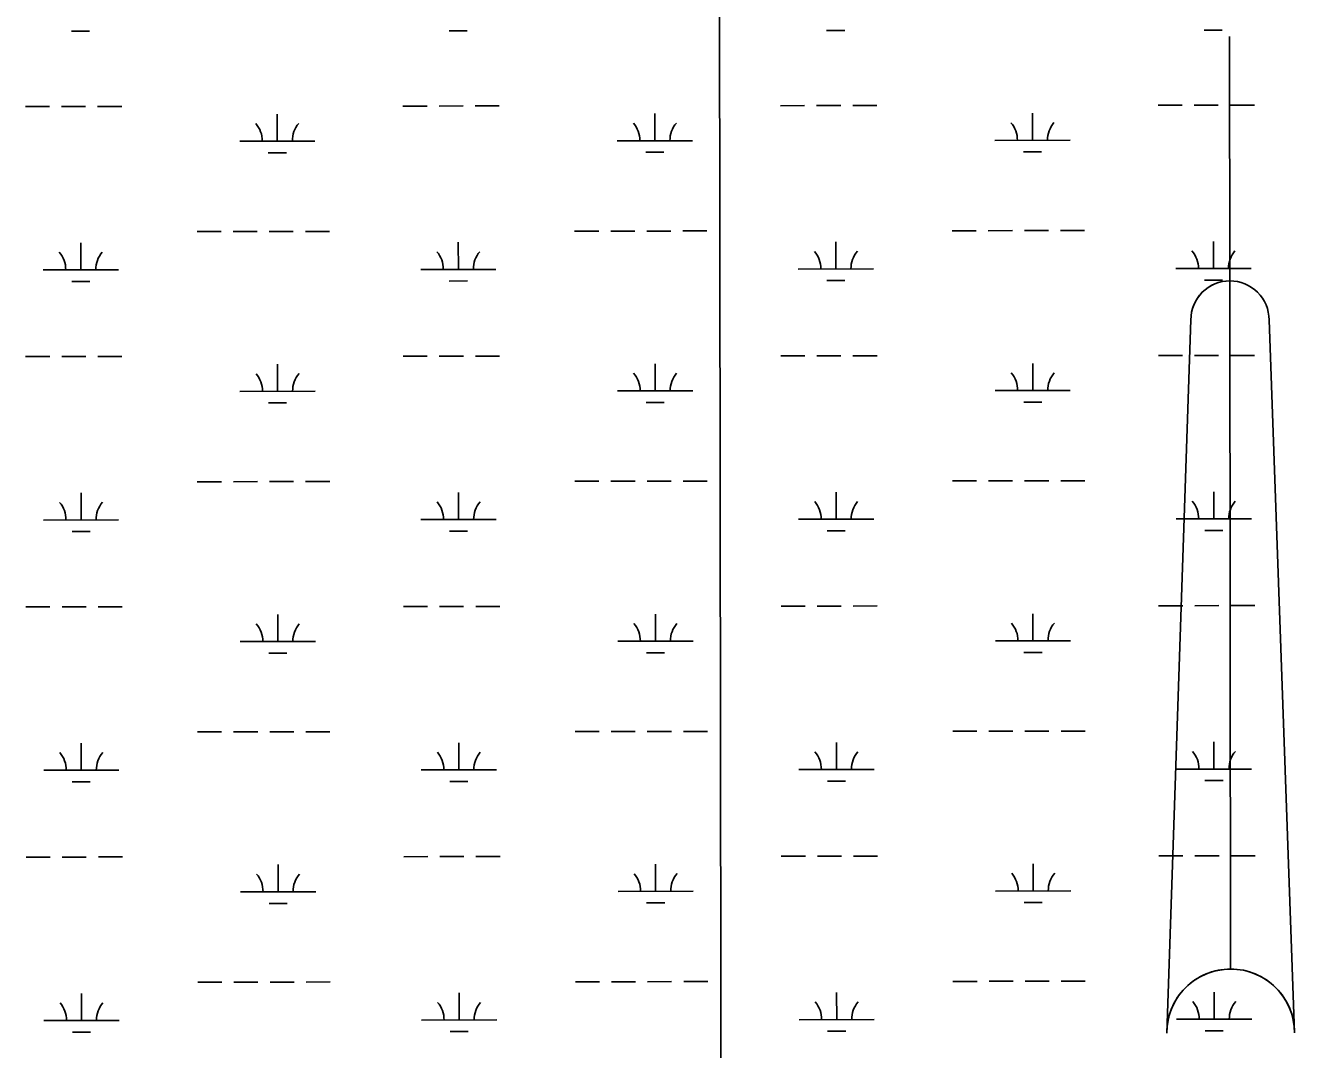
# Model space of a CAD drawing. Extents: x 3297753 to 3335611, y 652252 to 677623.
# Drawn here: x 3327230 to 3328917, y 666812 to 668174 of the extents above; entities that cross this region are included whole.
import ezdxf

# ---------------------------------------------------------------- set-up
doc = ezdxf.new("R2010")
doc.units = 0
for name, color, linetype in [('V-ANNO-SYMB', 7, 'Continuous'), ('V-GRID-MAJR', 7, 'Continuous'), ('V-WETL-SWMP', 7, 'Continuous')]:
    doc.layers.add(name, color=color, linetype=linetype)

msp = doc.modelspace()

# ---------------------------------------------------------------- linework, layer by layer
at = {"layer": 'V-ANNO-SYMB'}
for p, q in [((3328830.971370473, 667833.902457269), (3328830.640664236, 668158.9022890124)), ((3328830.971370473, 667833.902457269), (3328831.902435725, 666918.9029309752)), ((3328830.971370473, 667833.902457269), (3328831.902435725, 666918.9029309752)), ((3328746.987972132, 666833.8164815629), (3328779.0243103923, 667781.849571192)), ((3328779.02431141, 667781.8485711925), (3328746.9889721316, 666833.8164825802)), ((3328916.98988412, 666833.9894683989), (3328883.02425655, 667781.955397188))]:
    msp.add_line(p, q, dxfattribs=at)
for centre, radius, start, end in [((3328831.0239515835, 667781.9024836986), 51.9999998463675, 90.05498724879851, 180.0582928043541), ((3328831.0246153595, 667781.902484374), 51.99999984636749, 90.06161628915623, 180.05831073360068), ((3328831.0246153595, 667781.902484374), 51.99999984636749, 0.05831073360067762, 90.06161628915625), ((3328831.9884335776, 666833.9029744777), 85.000000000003, 90.0582928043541, 180.0582928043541), ((3328831.9894226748, 666833.9029754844), 85.00000000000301, 90.0583107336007, 180.0583107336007), ((3328831.9894226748, 666833.9029754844), 85.00000000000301, 0.05831073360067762, 90.05831073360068), ((3328831.9894226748, 666833.9029754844), 85.00000000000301, 0.0583107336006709, 90.05831073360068)]:
    msp.add_arc(centre, radius, start, end, dxfattribs=at)
at = {"layer": 'V-GRID-MAJR'}
msp.add_spline([(3328166.3170000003, 657657.375), (3328162.353, 660686.162), (3328154.418, 666747.577), (3328146.483, 672809.018), (3328142.5130000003, 675841.658)], degree=3, dxfattribs=at)
at = {"layer": 'V-WETL-SWMP'}
for p, q in [((3327793.0011265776, 668166.3538024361), (3327817.001113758, 668166.378223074)), ((3328294.9088585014, 668166.8645071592), (3328318.908845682, 668166.8889277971)), ((3328796.8165904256, 668167.3752118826), (3328820.8165776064, 668167.3996325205)), ((3327291.0933946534, 668165.8430977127), (3327315.093381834, 668165.8675183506)), ((3327229.7871904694, 668065.7796785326), (3327261.7871733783, 668065.8122393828)), ((3327277.7871648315, 668065.828519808), (3327309.7871477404, 668065.8610806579)), ((3327325.7871391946, 668065.877361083), (3327357.787122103, 668065.909921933)), ((3327731.694922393, 668066.2903832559), (3327763.694905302, 668066.3229441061)), ((3327779.6948967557, 668066.3392245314), (3327811.6948796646, 668066.3717853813)), ((3327827.6948711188, 668066.3880658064), (3327859.6948540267, 668066.4206266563)), ((3328233.602654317, 668066.8010879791), (3328265.6026372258, 668066.8336488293)), ((3328281.6026286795, 668066.8499292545), (3328313.602611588, 668066.8824901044)), ((3328329.602603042, 668066.8987705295), (3328361.6025859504, 668066.9313313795)), ((3328735.510386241, 668067.3117927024), (3328767.51036915, 668067.3443535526)), ((3328783.510360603, 668067.3606339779), (3328815.510343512, 668067.3931948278)), ((3328831.5103349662, 668067.4094752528), (3328863.5103178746, 668067.4420361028)), ((3327564.678259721, 668019.6904214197), (3327564.641625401, 668055.6903979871)), ((3328066.5859916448, 668020.2011261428), (3328066.549357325, 668056.2011027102)), ((3328568.493723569, 668020.711830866), (3328568.4570892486, 668056.7118074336)), ((3327514.6782864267, 668019.6395450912), (3327614.6782330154, 668019.7412977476)), ((3328016.5860183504, 668020.1502498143), (3328116.585964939, 668020.2520024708)), ((3328518.4937502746, 668020.6609545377), (3328618.4936968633, 668020.7627071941)), ((3327552.6939690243, 668004.247221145), (3327576.6939562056, 668004.2716417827)), ((3328054.6017009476, 668004.757925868), (3328078.6016881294, 668004.7823465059)), ((3328556.509432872, 668005.2686305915), (3328580.5094200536, 668005.2930512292)), ((3327457.9565034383, 667899.5107829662), (3327489.956486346, 667899.5433438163)), ((3327505.9564778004, 667899.5596242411), (3327537.9564607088, 667899.5921850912)), ((3327553.9564521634, 667899.6084655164), (3327585.956435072, 667899.6410263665)), ((3327601.9564265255, 667899.6573067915), (3327633.9564094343, 667899.6898676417)), ((3327959.864235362, 667900.0214876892), (3327991.8642182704, 667900.0540485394)), ((3328007.8642097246, 667900.0703289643), (3328039.864192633, 667900.1028898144)), ((3328055.8641840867, 667900.1191702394), (3328087.864166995, 667900.1517310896)), ((3328103.864158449, 667900.1680115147), (3328135.864141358, 667900.2005723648)), ((3328461.7719672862, 667900.5321924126), (3328493.7719501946, 667900.5647532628)), ((3328509.7719416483, 667900.5810336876), (3328541.7719245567, 667900.6135945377)), ((3328557.771916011, 667900.6298749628), (3328589.7718989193, 667900.662435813)), ((3328605.7718903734, 667900.678716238), (3328637.771873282, 667900.7112770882)), ((3327303.416222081, 667848.6115145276), (3327303.379587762, 667884.6114910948)), ((3327805.3239540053, 667849.1222192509), (3327805.287319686, 667885.1221958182)), ((3328307.2316859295, 667849.6329239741), (3328307.1950516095, 667885.6329005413)), ((3328809.139417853, 667850.1436286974), (3328809.1027835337, 667886.1436052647)), ((3327253.416248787, 667848.5606381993), (3327353.416195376, 667848.6623908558)), ((3327755.323980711, 667849.0713429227), (3327855.3239273, 667849.1730955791)), ((3328257.231712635, 667849.5820476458), (3328357.231659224, 667849.6838003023)), ((3328759.1394445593, 667850.0927523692), (3328859.1393911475, 667850.1945050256)), ((3327291.4319313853, 667833.1683142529), (3327315.4319185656, 667833.1927348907)), ((3327793.339663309, 667833.6790189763), (3327817.33965049, 667833.703439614)), ((3328295.2473952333, 667834.1897236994), (3328319.247382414, 667834.2141443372)), ((3328797.1551271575, 667834.7004284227), (3328821.155114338, 667834.7248490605)), ((3327230.125727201, 667733.1048950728), (3327262.1257101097, 667733.1374559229)), ((3327278.1257015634, 667733.1537363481), (3327310.1256844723, 667733.1862971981)), ((3327326.1256759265, 667733.2025776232), (3327358.1256588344, 667733.2351384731)), ((3327732.033459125, 667733.6155997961), (3327764.033442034, 667733.6481606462)), ((3327780.0334334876, 667733.6644410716), (3327812.033416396, 667733.6970019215)), ((3327828.03340785, 667733.7132823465), (3327860.0333907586, 667733.7458431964)), ((3328233.941191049, 667734.1263045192), (3328265.941173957, 667734.1588653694)), ((3328281.941165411, 667734.1751457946), (3328313.9411483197, 667734.2077066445)), ((3328329.941139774, 667734.2239870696), (3328361.9411226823, 667734.2565479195)), ((3328735.8489229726, 667734.6370092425), (3328767.8489058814, 667734.6695700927)), ((3328783.848897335, 667734.685850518), (3328815.848880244, 667734.7184113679)), ((3328831.848871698, 667734.734691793), (3328863.848854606, 667734.7672526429)), ((3327565.0167964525, 667687.0156379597), (3327564.980162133, 667723.0156145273)), ((3328066.9245283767, 667687.5263426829), (3328066.8878940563, 667723.5263192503)), ((3328568.832260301, 667688.0370474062), (3328568.7956259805, 667724.0370239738)), ((3327515.016823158, 667686.9647616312), (3327615.016769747, 667687.0665142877)), ((3328016.9245550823, 667687.4754663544), (3328116.924501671, 667687.5772190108)), ((3328518.8322870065, 667687.9861710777), (3328618.832233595, 667688.0879237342)), ((3327553.032505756, 667671.572437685), (3327577.032492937, 667671.5968583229)), ((3328054.9402376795, 667672.0831424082), (3328078.9402248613, 667672.107563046)), ((3328556.8479696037, 667672.5938471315), (3328580.8479567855, 667672.6182677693)), ((3327458.2950401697, 667566.8359995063), (3327490.295023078, 667566.8685603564)), ((3327506.2950145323, 667566.8848407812), (3327538.29499744, 667566.9174016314)), ((3327554.294988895, 667566.9336820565), (3327586.294971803, 667566.9662429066)), ((3327602.2949632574, 667566.9825233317), (3327634.294946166, 667567.0150841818)), ((3327960.202772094, 667567.3467042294), (3327992.2027550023, 667567.3792650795)), ((3328008.202746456, 667567.3955455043), (3328040.2027293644, 667567.4281063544)), ((3328056.2027208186, 667567.4443867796), (3328088.202703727, 667567.4769476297)), ((3328104.202695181, 667567.4932280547), (3328136.2026780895, 667567.5257889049)), ((3328462.1105040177, 667567.8574089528), (3328494.110486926, 667567.8899698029)), ((3328510.11047838, 667567.9062502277), (3328542.1104612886, 667567.9388110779)), ((3328558.110452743, 667567.9550915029), (3328590.1104356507, 667567.987652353)), ((3328606.110427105, 667568.0039327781), (3328638.1104100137, 667568.0364936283)), ((3327303.754758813, 667515.9367310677), (3327303.7181244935, 667551.936707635)), ((3327805.662490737, 667516.447435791), (3327805.6258564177, 667552.4474123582)), ((3328307.570222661, 667516.9581405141), (3328307.5335883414, 667552.9581170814)), ((3328809.477954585, 667517.4688452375), (3328809.441320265, 667553.4688218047)), ((3327253.7547855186, 667515.8858547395), (3327353.7547321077, 667515.9876073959)), ((3327755.662517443, 667516.3965594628), (3327855.662464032, 667516.4983121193)), ((3328257.570249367, 667516.907264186), (3328357.570195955, 667517.0090168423)), ((3328759.477981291, 667517.4179689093), (3328859.4779278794, 667517.5197215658)), ((3327291.7704681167, 667500.493530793), (3327315.7704552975, 667500.5179514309)), ((3327793.678200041, 667501.0042355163), (3327817.6781872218, 667501.0286561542)), ((3328295.585931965, 667501.5149402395), (3328319.5859191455, 667501.5393608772)), ((3328797.493663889, 667502.0256449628), (3328821.4936510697, 667502.0500656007)), ((3327230.464263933, 667400.430111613), (3327262.4642468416, 667400.4626724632)), ((3327278.4642382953, 667400.4789528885), (3327310.4642212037, 667400.5115137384)), ((3327326.464212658, 667400.5277941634), (3327358.4641955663, 667400.5603550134)), ((3327565.3553331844, 667354.3408545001), (3327565.3186988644, 667390.3408310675)), ((3327732.371995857, 667400.9408163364), (3327764.3719787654, 667400.9733771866)), ((3327780.371970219, 667400.9896576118), (3327812.371953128, 667401.0222184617)), ((3327828.371944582, 667401.0384988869), (3327860.3719274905, 667401.0710597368)), ((3328067.2630651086, 667354.8515592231), (3328067.226430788, 667390.8515357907)), ((3328234.2797277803, 667401.4515210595), (3328266.279710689, 667401.4840819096)), ((3328282.279702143, 667401.500362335), (3328314.2796850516, 667401.5329231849)), ((3328330.279676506, 667401.5492036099), (3328362.2796594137, 667401.5817644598)), ((3328569.1707970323, 667355.3622639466), (3328569.1341627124, 667391.362240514)), ((3328736.1874597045, 667401.9622257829), (3328768.1874426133, 667401.9947866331)), ((3328784.187434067, 667402.0110670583), (3328816.1874169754, 667402.0436279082)), ((3328832.1874084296, 667402.0599083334), (3328864.187391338, 667402.0924691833)), ((3327515.35535989, 667354.2899781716), (3327615.3553064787, 667354.3917308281)), ((3328017.2630918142, 667354.8006828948), (3328117.2630384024, 667354.9024355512)), ((3328055.2787744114, 667339.4083589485), (3328079.278761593, 667339.4327795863)), ((3328519.170823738, 667355.3113876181), (3328619.1707703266, 667355.4131402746)), ((3328557.186506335, 667339.9190636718), (3328581.186493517, 667339.9434843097)), ((3327553.3710424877, 667338.8976542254), (3327577.371029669, 667338.9220748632)), ((3327458.6335769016, 667234.1612160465), (3327490.6335598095, 667234.1937768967)), ((3327506.6335512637, 667234.2100573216), (3327538.633534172, 667234.2426181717)), ((3327554.6335256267, 667234.2588985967), (3327586.633508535, 667234.2914594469)), ((3327602.6334999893, 667234.307739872), (3327634.6334828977, 667234.3403007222)), ((3327960.5413088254, 667234.6719207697), (3327992.5412917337, 667234.7044816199)), ((3328008.541283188, 667234.7207620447), (3328040.5412660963, 667234.7533228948)), ((3328056.5412575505, 667234.7696033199), (3328088.5412404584, 667234.8021641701)), ((3328104.5412319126, 667234.8184445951), (3328136.5412148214, 667234.8510054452)), ((3328462.4490407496, 667235.182625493), (3328494.449023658, 667235.2151863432)), ((3328510.449015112, 667235.2314667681), (3328542.44899802, 667235.2640276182)), ((3328558.448989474, 667235.2803080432), (3328590.4489723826, 667235.3128688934)), ((3328606.4489638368, 667235.3291493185), (3328638.4489467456, 667235.3617101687)), ((3327304.093295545, 667183.261947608), (3327304.0566612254, 667219.2619241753)), ((3327806.0010274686, 667183.7726523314), (3327805.9643931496, 667219.7726288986)), ((3328307.908759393, 667184.2833570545), (3328307.872125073, 667220.2833336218)), ((3328809.816491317, 667184.7940617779), (3328809.779856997, 667220.7940383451)), ((3327254.0933222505, 667183.2110712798), (3327354.0932688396, 667183.3128239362)), ((3327756.0010541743, 667183.7217760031), (3327856.0010007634, 667183.8235286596)), ((3328257.9087860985, 667184.2324807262), (3328357.908732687, 667184.3342333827)), ((3328759.8165180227, 667184.7431854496), (3328859.8164646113, 667184.844938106)), ((3327292.1090048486, 667167.8187473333), (3327316.1089920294, 667167.8431679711)), ((3327794.0167367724, 667168.3294520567), (3327818.016723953, 667168.3538726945)), ((3328295.9244686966, 667168.8401567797), (3328319.9244558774, 667168.8645774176)), ((3328797.832200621, 667169.3508615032), (3328821.8321878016, 667169.375282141)), ((3328784.5259707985, 667069.3362835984), (3328816.5259537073, 667069.3688444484)), ((3328832.5259451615, 667069.3851248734), (3328864.52592807, 667069.4176857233)), ((3327230.8028006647, 667067.7553281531), (3327262.802783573, 667067.7878890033)), ((3327278.8027750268, 667067.8041694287), (3327310.8027579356, 667067.8367302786)), ((3327326.80274939, 667067.8530107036), (3327358.802732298, 667067.8855715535)), ((3327565.6938699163, 667021.6660710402), (3327565.6572355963, 667057.6660476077)), ((3327732.7105325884, 667068.2660328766), (3327764.7105154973, 667068.2985937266)), ((3327780.710506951, 667068.314874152), (3327812.71048986, 667068.3474350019)), ((3327828.710481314, 667068.3637154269), (3327860.710464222, 667068.3962762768)), ((3328067.60160184, 667022.1767757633), (3328067.5649675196, 667058.1767523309)), ((3328234.618264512, 667068.7767375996), (3328266.618247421, 667068.8092984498)), ((3328282.6182388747, 667068.825578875), (3328314.618221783, 667068.8581397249)), ((3328330.6182132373, 667068.8744201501), (3328362.6181961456, 667068.906981)), ((3328569.509333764, 667022.6874804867), (3328569.472699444, 667058.6874570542)), ((3328736.5259964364, 667069.2874423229), (3328768.5259793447, 667069.3200031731)), ((3327515.693896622, 667021.6151947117), (3327615.69384321, 667021.7169473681)), ((3328017.6016285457, 667022.1258994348), (3328117.6015751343, 667022.2276520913)), ((3328519.50936047, 667022.6366041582), (3328619.5093070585, 667022.7383568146)), ((3327553.7095792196, 667006.2228707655), (3327577.7095664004, 667006.2472914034)), ((3328055.617311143, 667006.7335754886), (3328079.6172983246, 667006.7579961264)), ((3328557.525043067, 667007.244280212), (3328581.525030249, 667007.2687008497)), ((3327458.972113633, 666901.4864325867), (3327490.9720965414, 666901.5189934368)), ((3327506.9720879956, 666901.5352738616), (3327538.972070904, 666901.5678347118)), ((3327554.9720623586, 666901.5841151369), (3327586.9720452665, 666901.616675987)), ((3327602.9720367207, 666901.632956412), (3327634.9720196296, 666901.6655172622)), ((3327960.8798455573, 666901.9971373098), (3327992.8798284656, 666902.0296981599)), ((3328008.87981992, 666902.0459785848), (3328040.8798028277, 666902.0785394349)), ((3328056.879794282, 666902.09481986), (3328088.8797771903, 666902.1273807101)), ((3328104.8797686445, 666902.1436611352), (3328136.8797515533, 666902.1762219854)), ((3328462.7875774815, 666902.5078420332), (3328494.7875603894, 666902.5404028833)), ((3328510.7875518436, 666902.5566833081), (3328542.787534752, 666902.5892441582)), ((3328558.787526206, 666902.6055245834), (3328590.7875091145, 666902.6380854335)), ((3328606.7875005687, 666902.6543658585), (3328638.787483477, 666902.6869267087)), ((3327304.4318322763, 666850.5871641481), (3327304.3951979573, 666886.5871407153)), ((3327806.3395642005, 666851.0978688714), (3327806.302929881, 666887.0978454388)), ((3328308.2472961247, 666851.6085735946), (3328308.210661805, 666887.6085501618)), ((3328810.1550280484, 666852.1192783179), (3328810.118393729, 666888.1192548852)), ((3327254.431858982, 666850.5362878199), (3327354.431805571, 666850.6380404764)), ((3327756.339590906, 666851.0469925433), (3327856.3395374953, 666851.1487451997)), ((3328258.2473228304, 666851.5576972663), (3328358.2472694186, 666851.6594499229)), ((3328760.155054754, 666852.0684019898), (3328860.1550013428, 666852.1701546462)), ((3327292.44754158, 666835.1439638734), (3327316.447528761, 666835.1683845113)), ((3327794.3552735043, 666835.6546685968), (3327818.355260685, 666835.6790892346)), ((3328296.2630054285, 666836.1653733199), (3328320.2629926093, 666836.1897939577)), ((3328798.170737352, 666836.6760780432), (3328822.170724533, 666836.700498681))]:
    msp.add_line(p, q, dxfattribs=at)
for centre, radius, start, end in [((3327509.4348699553, 668020.1090131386), 35.24628790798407, 359.28648001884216, 40.83013835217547), ((3327619.9206831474, 668020.2214354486), 35.246287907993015, 139.28647683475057, 180.8301351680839), ((3328011.3426018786, 668020.6197178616), 35.24628790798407, 359.28648001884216, 40.83013835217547), ((3328121.8284150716, 668020.7321401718), 35.246287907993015, 139.28647683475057, 180.8301351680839), ((3328513.250333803, 668021.1304225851), 35.24628790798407, 359.28648001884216, 40.83013835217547), ((3328623.736146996, 668021.2428448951), 35.246287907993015, 139.28647683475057, 180.8301351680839), ((3327248.172832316, 667849.0301062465), 35.24628790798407, 359.28648001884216, 40.83013835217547), ((3327358.658645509, 667849.1425285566), 35.246287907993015, 139.28647683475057, 180.8301351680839), ((3327750.08056424, 667849.5408109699), 35.24628790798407, 359.28648001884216, 40.83013835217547), ((3327860.566377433, 667849.6532332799), 35.246287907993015, 139.28647683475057, 180.8301351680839), ((3328251.9882961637, 667850.051515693), 35.24628790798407, 359.28648001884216, 40.83013835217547), ((3328362.4741093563, 667850.1639380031), 35.246287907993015, 139.28647683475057, 180.8301351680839), ((3328753.8960280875, 667850.5622204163), 35.24628790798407, 359.28648001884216, 40.83013835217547), ((3328864.3818412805, 667850.6746427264), 35.246287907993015, 139.28647683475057, 180.8301351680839), ((3327509.7734066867, 667687.4342296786), 35.24628790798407, 359.28648001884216, 40.83013835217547), ((3327620.2592198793, 667687.5466519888), 35.246287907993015, 139.28647683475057, 180.8301351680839), ((3328011.6811386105, 667687.9449344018), 35.24628790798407, 359.28648001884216, 40.83013835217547), ((3328122.1669518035, 667688.0573567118), 35.246287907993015, 139.28647683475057, 180.8301351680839), ((3328513.5888705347, 667688.4556391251), 35.24628790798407, 359.28648001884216, 40.83013835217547), ((3328624.074683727, 667688.5680614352), 35.246287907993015, 139.28647683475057, 180.8301351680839), ((3327248.5113690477, 667516.3553227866), 35.24628790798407, 359.28648001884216, 40.83013835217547), ((3327358.9971822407, 667516.4677450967), 35.246287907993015, 139.28647683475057, 180.8301351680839), ((3327750.419100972, 667516.8660275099), 35.24628790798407, 359.28648001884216, 40.83013835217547), ((3327860.9049141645, 667516.9784498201), 35.246287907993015, 139.28647683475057, 180.8301351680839), ((3328252.326832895, 667517.3767322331), 35.24628790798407, 359.28648001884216, 40.83013835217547), ((3328362.812646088, 667517.4891545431), 35.246287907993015, 139.28647683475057, 180.8301351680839), ((3328754.2345648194, 667517.8874369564), 35.24628790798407, 359.28648001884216, 40.83013835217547), ((3328864.7203780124, 667517.9998592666), 35.246287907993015, 139.28647683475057, 180.8301351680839), ((3327510.1119434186, 667354.759446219), 35.24628790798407, 359.28648001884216, 40.83013835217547), ((3327620.5977566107, 667354.8718685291), 35.246287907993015, 139.28647683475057, 180.8301351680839), ((3328012.0196753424, 667355.2701509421), 35.24628790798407, 359.28648001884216, 40.83013835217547), ((3328122.505488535, 667355.3825732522), 35.246287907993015, 139.28647683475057, 180.8301351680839), ((3328513.927407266, 667355.7808556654), 35.24628790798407, 359.28648001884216, 40.83013835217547), ((3328624.413220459, 667355.8932779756), 35.246287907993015, 139.28647683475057, 180.8301351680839), ((3327248.8499057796, 667183.680539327), 35.24628790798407, 359.28648001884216, 40.83013835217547), ((3327359.335718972, 667183.792961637), 35.246287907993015, 139.28647683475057, 180.8301351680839), ((3327750.7576377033, 667184.1912440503), 35.24628790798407, 359.28648001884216, 40.83013835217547), ((3327861.2434508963, 667184.3036663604), 35.246287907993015, 139.28647683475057, 180.8301351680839), ((3328252.665369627, 667184.7019487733), 35.24628790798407, 359.28648001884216, 40.83013835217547), ((3328363.15118282, 667184.8143710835), 35.246287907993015, 139.28647683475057, 180.8301351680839), ((3328754.5731015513, 667185.2126534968), 35.24628790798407, 359.28648001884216, 40.83013835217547), ((3328865.058914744, 667185.3250758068), 35.246287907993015, 139.28647683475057, 180.8301351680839), ((3327510.4504801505, 667022.0846627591), 35.24628790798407, 359.28648001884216, 40.83013835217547), ((3327620.9362933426, 667022.1970850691), 35.246287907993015, 139.28647683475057, 180.8301351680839), ((3328012.358212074, 667022.5953674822), 35.24628790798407, 359.28648001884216, 40.83013835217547), ((3328122.844025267, 667022.7077897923), 35.246287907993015, 139.28647683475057, 180.8301351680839), ((3328514.265943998, 667023.1060722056), 35.24628790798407, 359.28648001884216, 40.83013835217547), ((3328624.7517571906, 667023.2184945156), 35.246287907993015, 139.28647683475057, 180.8301351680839), ((3327249.188442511, 666851.005755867), 35.24628790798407, 359.28648001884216, 40.83013835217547), ((3327359.674255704, 666851.1181781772), 35.246287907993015, 139.28647683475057, 180.8301351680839), ((3327751.096174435, 666851.5164605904), 35.24628790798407, 359.28648001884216, 40.83013835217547), ((3327861.5819876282, 666851.6288829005), 35.246287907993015, 139.28647683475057, 180.8301351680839), ((3328253.003906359, 666852.0271653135), 35.24628790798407, 359.28648001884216, 40.83013835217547), ((3328363.4897195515, 666852.1395876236), 35.246287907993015, 139.28647683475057, 180.8301351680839), ((3328754.9116382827, 666852.5378700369), 35.24628790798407, 359.28648001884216, 40.83013835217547), ((3328865.3974514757, 666852.650292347), 35.246287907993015, 139.28647683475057, 180.8301351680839)]:
    msp.add_arc(centre, radius, start, end, dxfattribs=at)

doc.saveas('drawing.dxf')
